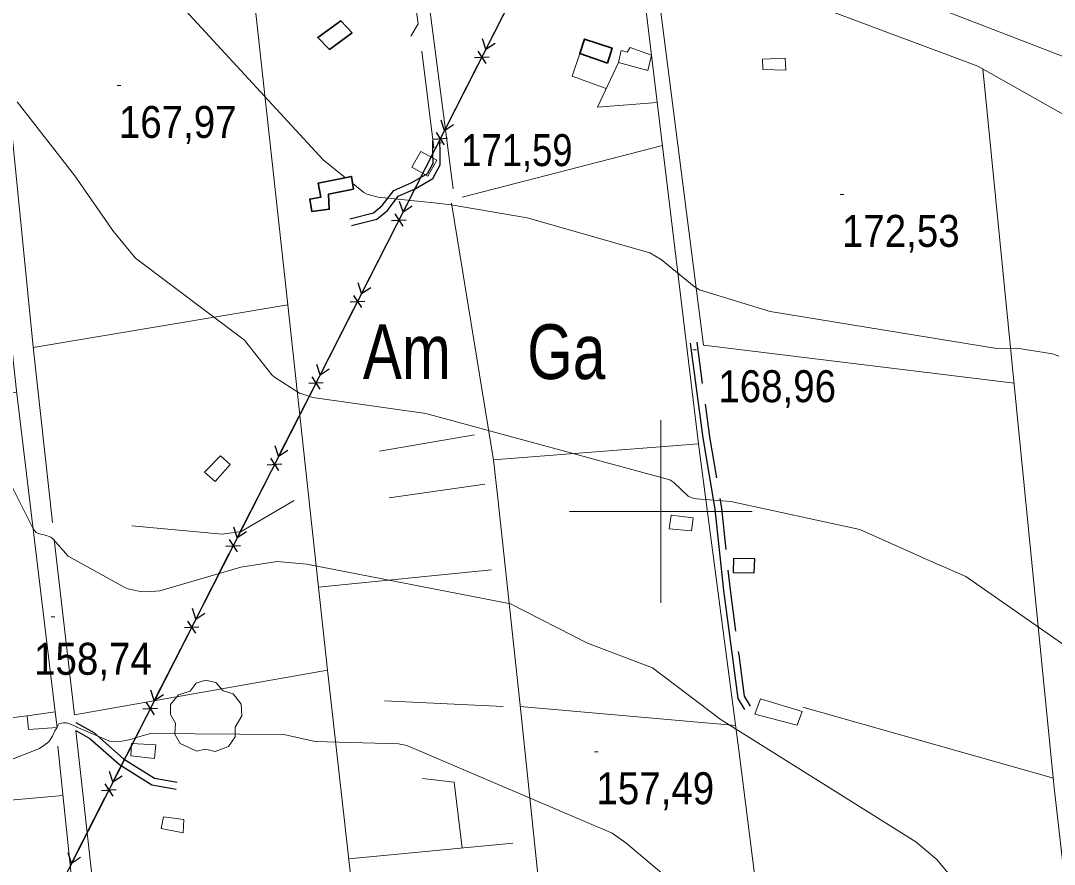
# Model space of a CAD drawing. Extents: x 480269 to 484877, y 4383588 to 4386804.
# Drawn here: x 481324.8 to 481607.7, y 4384903.5 to 4385134.3 of the extents above; entities that cross this region are included whole.
import ezdxf
from ezdxf.enums import TextEntityAlignment as Align

# ---------------------------------------------------------------- set-up
doc = ezdxf.new("R2010")
doc.units = 0
doc.header["$LTSCALE"] = 3.8
doc.linetypes.add('MEDIUM_DASHED', pattern=[4.5, 3, -1.5])
for name, color, linetype, lineweight in [('1', 7, 'Continuous', 13), ('21', 7, 'Continuous', 25), ('29', 7, 'Continuous', 13), ('38', 7, 'Continuous', 25), ('43', 7, 'Continuous', 25), ('47', 7, 'Continuous', 35), ('51', 7, 'Continuous', 13), ('7', 7, 'Continuous', 13), ('9', 7, 'Continuous', 13)]:
    doc.layers.add(name, color=color, linetype=linetype, lineweight=lineweight)
doc.layers.add('31', color=7, linetype='Continuous')

msp = doc.modelspace()

# ---------------------------------------------------------------- linework, layer by layer
at = {"layer": '1'}
for p, q in [((481500, 4385025), (481500, 4384975)), ((481475, 4385000), (481525, 4385000))]:
    msp.add_line(p, q, dxfattribs=at)
at = {"layer": '21'}
msp.add_lwpolyline([(481525.5, 4384983.2), (481525.7, 4384987.06), (481519.91, 4384987.17), (481519.74, 4384983.29)], close=True, dxfattribs=at)
at = {"layer": '29'}
msp.add_lwpolyline([(481373, 4384934.45), (481368.46, 4384936.57), (481367.05, 4384939.11), (481367.15, 4384942.09), (481365.78, 4384944.5), (481365.82, 4384947.25), (481367.98, 4384949.85), (481371.17, 4384950.85), (481372.82, 4384953.04), (481375.39, 4384953.87), (481378.25, 4384953.22), (481380.2, 4384950.95), (481383.01, 4384950.13), (481385.14, 4384947.28), (481385.38, 4384944.15), (481383.5, 4384941), (481383.5, 4384938.32), (481381.68, 4384935.71), (481378.06, 4384934.37), (481375.29, 4384935)], close=True, dxfattribs=at)
at = {"layer": '38'}
for points in [[(481414.85, 4385080.15), (481421.39, 4385081.77), (481423.75, 4385083.72), (481426.9, 4385087.86), (481431.85, 4385090.07), (481436.15, 4385092.54), (481437.66, 4385095.32), (481437.63, 4385098.16), (481437.58, 4385101.44)], [(481508, 4385046.11), (481511.5, 4385020.18), (481514.77, 4385000.69), (481517.12, 4384978.41), (481519.49, 4384960.59), (481521.04, 4384948.87), (481522.84, 4384945.8)], [(481339.88, 4384940.09), (481343.77, 4384937.94), (481351.83, 4384930.79), (481360.71, 4384925.26), (481367.35, 4384924.07)]]:
    msp.add_lwpolyline(points, dxfattribs=at)
at = {"layer": '38', "linetype": 'MEDIUM_DASHED'}
for points in [[(481415.32, 4385078.26), (481422.28, 4385079.98), (481425.16, 4385082.36), (481428.15, 4385086.29), (481432.73, 4385088.34), (481437.59, 4385091.12), (481439.61, 4385094.84), (481439.57, 4385098.18), (481439.52, 4385101.47)], [(481509.8, 4385046.35), (481513.28, 4385020.45), (481516.57, 4385000.93), (481518.92, 4384978.62), (481521.29, 4384960.83), (481522.79, 4384949.47), (481524.4, 4384946.71)], [(481339.9, 4384942.28), (481344.88, 4384939.51), (481352.99, 4384932.33), (481361.42, 4384927.08), (481367.69, 4384925.96)]]:
    msp.add_lwpolyline(points, dxfattribs=at)
at = {"layer": '43'}
for p, q in [((481699.35, 4385612.25), (481294.48, 4384816.83)), ((481461.2, 4385144.37), (481452.13, 4385126.55)), ((481452.13, 4385126.55), (481451.2, 4385129.4)), ((481452.13, 4385126.55), (481454.64, 4385128.19)), ((481448.99, 4385124.22), (481452.98, 4385124.43)), ((481449.9, 4385126), (481452.07, 4385122.65)), ((481449.86, 4385122.09), (481440.79, 4385104.27)), ((481440.79, 4385104.27), (481439.86, 4385107.12)), ((481440.79, 4385104.27), (481443.3, 4385105.91)), ((481437.65, 4385101.94), (481441.64, 4385102.15)), ((481438.56, 4385103.72), (481440.73, 4385100.37)), ((481438.52, 4385099.81), (481429.45, 4385081.99)), ((481429.45, 4385081.99), (481428.52, 4385084.84)), ((481427.22, 4385081.44), (481429.39, 4385078.09)), ((481429.45, 4385081.99), (481431.96, 4385083.63)), ((481426.31, 4385079.66), (481430.3, 4385079.87)), ((481427.18, 4385077.53), (481418.11, 4385059.71)), ((481418.11, 4385059.71), (481417.18, 4385062.56)), ((481415.87, 4385059.16), (481418.05, 4385055.81)), ((481418.11, 4385059.71), (481420.62, 4385061.35)), ((481414.97, 4385057.38), (481418.96, 4385057.59)), ((481415.84, 4385055.25), (481406.77, 4385037.43)), ((481406.77, 4385037.43), (481405.84, 4385040.28)), ((481406.77, 4385037.43), (481409.28, 4385039.07)), ((481404.53, 4385036.88), (481406.71, 4385033.53)), ((481403.63, 4385035.1), (481407.62, 4385035.31)), ((481404.5, 4385032.97), (481395.42, 4385015.15)), ((481395.42, 4385015.15), (481394.5, 4385018)), ((481395.42, 4385015.15), (481397.94, 4385016.79)), ((481393.19, 4385014.6), (481395.37, 4385011.25)), ((481393.16, 4385010.69), (481384.08, 4384992.87)), ((481392.29, 4385012.82), (481396.28, 4385013.03)), ((481384.08, 4384992.87), (481383.16, 4384995.72)), ((481384.08, 4384992.87), (481386.6, 4384994.51)), ((481381.85, 4384992.32), (481384.03, 4384988.97)), ((481381.82, 4384988.41), (481372.74, 4384970.59)), ((481380.95, 4384990.54), (481384.94, 4384990.75)), ((481372.74, 4384970.59), (481371.82, 4384973.44)), ((481372.74, 4384970.59), (481375.26, 4384972.23)), ((481369.61, 4384968.26), (481373.6, 4384968.47)), ((481370.51, 4384970.04), (481372.69, 4384966.69)), ((481370.48, 4384966.13), (481361.4, 4384948.31)), ((481361.4, 4384948.31), (481360.48, 4384951.16)), ((481361.4, 4384948.31), (481363.92, 4384949.95)), ((481358.26, 4384945.98), (481362.26, 4384946.19)), ((481359.17, 4384947.76), (481361.35, 4384944.41)), ((481359.14, 4384943.85), (481350.06, 4384926.03)), ((481350.06, 4384926.03), (481349.14, 4384928.88)), ((481350.06, 4384926.03), (481352.58, 4384927.67)), ((481346.92, 4384923.7), (481350.92, 4384923.91)), ((481347.83, 4384925.48), (481350.01, 4384922.13)), ((481347.79, 4384921.57), (481338.72, 4384903.75)), ((481338.72, 4384903.75), (481337.79, 4384906.6)), ((481338.72, 4384903.75), (481341.24, 4384905.39))]:
    msp.add_line(p, q, dxfattribs=at)
at = {"layer": '43', "lineweight": 13}
msp.add_lwpolyline([(481431.9, 4385094.21), (481434.34, 4385098.57), (481438.7, 4385096.13), (481436.26, 4385091.77)], close=True, dxfattribs=at)
at = {"layer": '47'}
for points in [[(481415.57, 4385130.98), (481412.4, 4385134.31), (481406.12, 4385129.71), (481409.35, 4385126.47)], [(481485.35, 4385122.74), (481486.63, 4385126.84), (481479.13, 4385129.31), (481477.79, 4385125.36)], [(481415.92, 4385088.2), (481415.36, 4385091.7), (481406.26, 4385089.88), (481406.98, 4385086.08), (481403.92, 4385085.51), (481404.46, 4385082.12), (481409.26, 4385082.75), (481409.04, 4385086.82)]]:
    msp.add_lwpolyline(points, close=True, dxfattribs=at)
at = {"layer": '47', "lineweight": 13}
for points in [[(481496.47, 4385120.66), (481497.47, 4385124.91), (481491.55, 4385126.98), (481490.77, 4385125.67), (481489.14, 4385126.14), (481488.4, 4385122.85)], [(481534.22, 4385120.82), (481534.01, 4385124.03), (481527.8, 4385123.84), (481527.92, 4385120.93)], [(481378.04, 4385008.22), (481375.1, 4385010.81), (481379.51, 4385015.27), (481382.16, 4385012.91)], [(481508.34, 4384994.74), (481508.84, 4384998.32), (481502.83, 4384998.99), (481502.23, 4384995.26)], [(481537.29, 4384941.6), (481538.69, 4384945.3), (481527.29, 4384948.72), (481525.7, 4384944.52)], [(481326.99, 4384940.39), (481326.63, 4384944.09), (481334.3, 4384945.18), (481334.84, 4384940.88)], [(481361.41, 4384932.45), (481361.78, 4384936.21), (481355.19, 4384936.52), (481354.95, 4384933.2)], [(481369.25, 4384912.05), (481369.43, 4384915.74), (481363.91, 4384916.48), (481363.3, 4384913.24)]]:
    msp.add_lwpolyline(points, close=True, dxfattribs=at)
at = {"layer": '51'}
for p, q in [((481397.93, 4385056.61), (481384.62, 4385177.72)), ((481437.9, 4385099.54), (481434.57, 4385125.98)), ((481445.65, 4385086), (481500.4, 4385100.19)), ((481449.01, 4385021.03), (481422.99, 4385016.49)), ((481454.15, 4385014.15), (481510.26, 4385018.57)), ((481425.68, 4385003.75), (481451.87, 4385007.49)), ((481453.67, 4384984.09), (481406.33, 4384979.36)), ((481456.84, 4384946.65), (481424.4, 4384948.22)), ((481520.47, 4384941.44), (481461.52, 4384946.69)), ((481538.86, 4384946.48), (481607.39, 4384927.04)), ((481334.99, 4384935.78), (481343.16, 4384858.28)), ((481414.61, 4384904.97), (481459.53, 4384909.23))]:
    msp.add_line(p, q, dxfattribs=at)
for points in [[(481609.99, 4385134.35), (481616.42, 4385122.03), (481574.18, 4385138.42), (481551.21, 4385186.5), (481529.33, 4385231.58)], [(481306.09, 4385172.61), (481294.37, 4385200.69), (481289.04, 4385200.33), (481287.17, 4385207.68), (481302.07, 4385210.35), (481303.99, 4385208.24), (481312, 4385140.36), (481323.65, 4385033.01), (481334.3, 4384945.18)], [(481431.58, 4385130.06), (481433.62, 4385133.46), (481429.65, 4385161.85), (481427.73, 4385165.69), (481384.45, 4385177.76), (481368.16, 4385177.17), (481355.09, 4385177.33), (481349.22, 4385178.57), (481339.23, 4385183.55), (481328.58, 4385190.26), (481319.56, 4385198.74), (481310.67, 4385206.97), (481319.64, 4385131.38), (481328.24, 4385045.09), (481333.55, 4384997)], [(481472.16, 4385157.7), (481470.64, 4385160.24), (481448.95, 4385162.86), (481433.18, 4385164.85), (481443.18, 4385088.28)], [(481476.13, 4385156.74), (481477.44, 4385158.71), (481493.58, 4385156.62), (481510.26, 4385018.57), (481521.35, 4384934.74), (481529.7, 4384868.44), (481548.55, 4384718)], [(481497.6, 4385155.25), (481586.75, 4385121.87), (481632.17, 4385096.22), (481640.42, 4385018.69)], [(481596.66, 4385035.16), (481511.64, 4385045.56), (481497.64, 4385155.24)], [(481485.06, 4385115.74), (481475.75, 4385119.16), (481477.79, 4385125.36)], [(481498.98, 4385111.93), (481482.66, 4385110.64), (481488.4, 4385122.85)], [(481628.79, 4384739.85), (481607.64, 4384924.44), (481588.11, 4385121.11)], [(481442.72, 4385084.36), (481454.16, 4385014.1), (481455.43, 4385003.71), (481461.67, 4384945.28), (481467.27, 4384891.94), (481471.14, 4384858.97), (481529.66, 4384868.76)], [(481334.03, 4384992.38), (481339.55, 4384944.34), (481408.79, 4384956.63), (481397.93, 4385056.61), (481328.26, 4385044.88)], [(481326.63, 4384944.09), (481248.46, 4384934.3), (481251.42, 4385022.09), (481323.69, 4385032.72)], [(481399.7, 4385003.05), (481385.2, 4384994.54), (481379.96, 4384993.81), (481355.2, 4384996.1)], [(481339.88, 4384940.09), (481350.53, 4384844.72), (481420.01, 4384856.93), (481408.79, 4384956.63)], [(481282.86, 4384928.76), (481302.51, 4384919.31), (481336.41, 4384922.29)], [(481445.6, 4384907.91), (481443.4, 4384925.96), (481434.81, 4384926.96)]]:
    msp.add_lwpolyline(points, dxfattribs=at)
at = {"layer": '7'}
for p, q in [((481351.2, 4385116.61), (481352.2, 4385116.61)), ((481438.97, 4385100.87), (481439.97, 4385100.87)), ((481549.03, 4385086.8), (481550.03, 4385086.8)), ((481508.71, 4385044.3), (481509.71, 4385044.3)), ((481333.14, 4384971.18), (481334.14, 4384971.18)), ((481481.86, 4384934.29), (481482.86, 4384934.29))]:
    msp.add_line(p, q, dxfattribs=at)
at = {"layer": '9'}
for points in [[(481413.7, 4385091.37), (481407.61, 4385096.27), (481370.04, 4385136.99), (481348.31, 4385154.83), (481330.31, 4385174.99), (481325.93, 4385182.05), (481325.09, 4385184.04)], [(481394.29, 4385036.75), (481393.67, 4385037.3), (481393.57, 4385037.41), (481393.58, 4385037.43), (481393.54, 4385037.45), (481386.03, 4385046.86), (481356.29, 4385069.33), (481350.21, 4385076.65), (481339.67, 4385091.88), (481323.86, 4385112.13)], [(481608.85, 4385042.55), (481607.14, 4385043.21), (481597.42, 4385044.69), (481591.94, 4385044.66), (481529.94, 4385054.79), (481510.61, 4385060.7), (481509.12, 4385061.55), (481500.06, 4385069.02), (481496.99, 4385070.79), (481463.39, 4385080.41), (481442.61, 4385083.94), (481438.75, 4385084.41), (481422.65, 4385086.07), (481419.58, 4385086.88), (481418.68, 4385087.35), (481415.67, 4385089.78)], [(481626.75, 4384952.05), (481583.48, 4384982.25), (481576.11, 4384985.42), (481576.1, 4384985.42), (481576.08, 4384985.41), (481554.4, 4384995.11), (481519.13, 4385002.78), (481509.74, 4385003.46), (481508.82, 4385003.7), (481507.62, 4385004.17), (481507.49, 4385004.24), (481503.51, 4385007.98), (481502.41, 4385008.73), (481435.66, 4385026.86), (481404.77, 4385031.26), (481401.45, 4385032.28), (481401.22, 4385032.38), (481401.2, 4385032.41), (481401.19, 4385032.41), (481401.15, 4385032.41), (481394.29, 4385036.75)], [(481579.06, 4384900.48), (481575.52, 4384904.77), (481569.8, 4384909.65), (481516.5, 4384943.01), (481497.71, 4384957.22), (481479.93, 4384964), (481458.84, 4384974.73), (481403.17, 4384985.58), (481394.97, 4384986.3), (481385.08, 4384984.75), (481362.9, 4384978.34), (481359.6, 4384978.01), (481357.51, 4384978.13), (481354.2, 4384978.89), (481353.34, 4384979.19), (481337.81, 4384987.79), (481333.69, 4384992.48), (481333.57, 4384992.59), (481333.05, 4384992.97), (481332.38, 4384993.29), (481331.93, 4384993.45), (481329.63, 4384994.03), (481329.05, 4384994.29), (481328.26, 4384995.29), (481322.1, 4385007.51)], [(481334.72, 4384940.87), (481334.22, 4384939.99), (481333.51, 4384938.54), (481332.49, 4384936.97), (481331.21, 4384935.95), (481329.98, 4384935.18), (481322.79, 4384932.33)], [(481512.41, 4384890.83), (481490.43, 4384909.38), (481486.65, 4384911.98), (481430.5, 4384935.97), (481428.21, 4384936.45), (481405.38, 4384937.04), (481396.86, 4384938.96), (481360.39, 4384939.29), (481356.17, 4384938.08), (481354.91, 4384937.63), (481352.48, 4384937.15), (481350.83, 4384937.03), (481349.13, 4384937.2), (481348.94, 4384937.24), (481340.04, 4384941.14), (481340.03, 4384941.14), (481340.01, 4384941.15), (481337.93, 4384941.99), (481337.34, 4384942.15), (481336.8, 4384942.21), (481336.51, 4384942.2), (481335.98, 4384942.11), (481335.3, 4384941.9), (481334.82, 4384941.05)]]:
    msp.add_lwpolyline(points, dxfattribs=at)

# ---------------------------------------------------------------- texts
at = {"layer": '31', "width": 0.8}
for s, p in [('Am', (481430.49, 4385036.25)), ('Ga', (481474.13, 4385036.25))]:
    msp.add_text(s, height=15, dxfattribs=at).set_placement(p, align=Align.CENTER)
at = {"layer": '7'}
for s, width, p in [('167,97', 0.9, (481351.7, 4385102.24)), ('171,59', 0.85, (481445.4, 4385094.53)), ('172,53', 0.9, (481549.53, 4385072.43)), ('168,96', 0.9, (481515.72, 4385029.93)), ('158,74', 0.9, (481328.5, 4384955.34)), ('157,49', 0.9, (481482.36, 4384919.92))]:
    msp.add_text(s, height=8.75, dxfattribs=dict(at, width=width)).set_placement(p)

doc.saveas('drawing.dxf')
